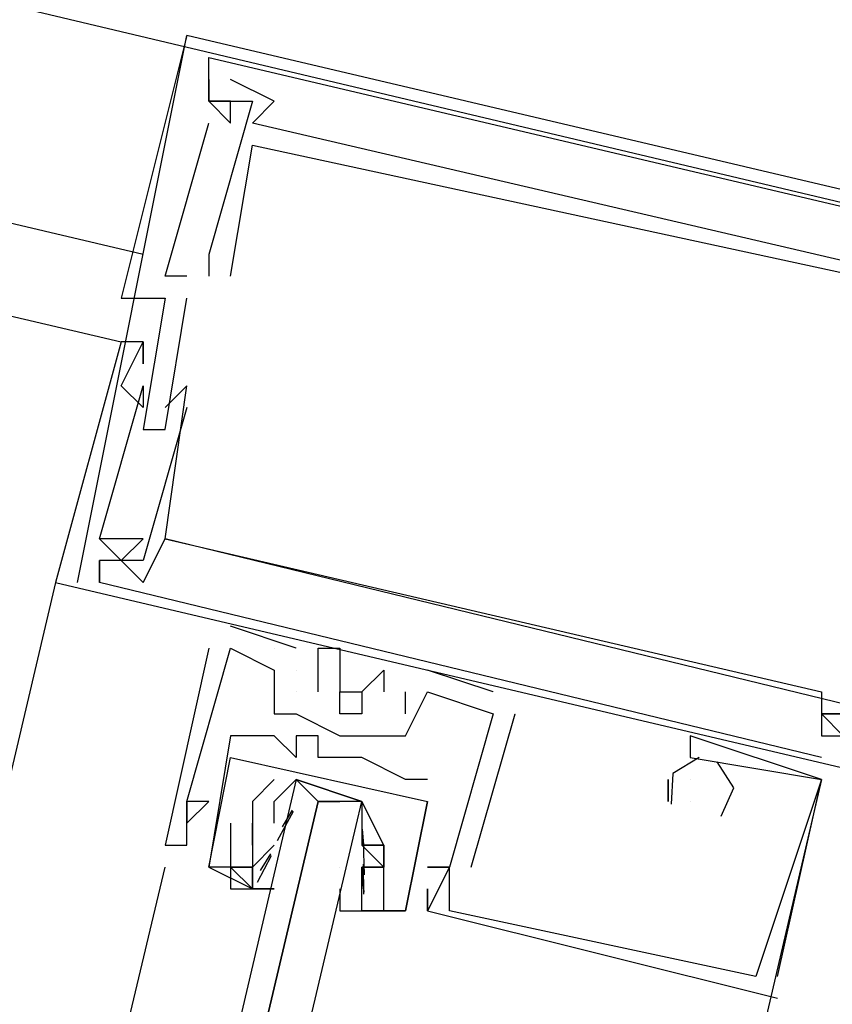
# Model space of a CAD drawing. Header units: feet. Extents: x -79 to 198, y -22 to 181.
# Tile 297 of 318: x 127.778 to 128.273, y 141.027 to 141.627. Entities that reach past the tile are written whole.
import ezdxf

# ---------------------------------------------------------------- set-up
doc = ezdxf.new("R2010")
doc.units = ezdxf.units.FT
doc.layers.add('A-LINEA', color=7, linetype='CONTINUOUS')

msp = doc.modelspace()

# ---------------------------------------------------------------- linework, layer by layer
at = {"layer": 'A-LINEA'}
for p, q in [((127.8533, 141.4844), (113.0533, 144.9778)), ((112.9867, 144.9378), (127.84, 141.4311)), ((125.8267, 142.0978), (128.6933, 141.4178)), ((127.8133, 141.2844), (127.88, 141.6178)), ((127.88, 141.6178), (127.88, 141.6178)), ((127.88, 141.6178), (127.88, 141.6178)), ((127.88, 141.6178), (127.88, 141.6178)), ((127.8933, 141.6044), (127.8933, 141.6044)), ((127.8933, 141.6044), (127.8933, 141.6044)), ((127.8933, 141.6044), (127.8933, 141.6044)), ((127.8933, 141.5911), (127.8933, 141.5911)), ((127.8933, 141.5911), (127.8933, 141.5911)), ((127.8933, 141.5911), (127.8933, 141.5911)), ((127.9067, 141.5911), (127.9067, 141.5911)), ((127.9067, 141.5911), (127.9067, 141.5911)), ((127.9067, 141.5911), (127.9067, 141.5911)), ((127.8933, 141.5778), (127.8933, 141.5778)), ((127.8933, 141.5778), (127.8933, 141.5778)), ((127.8933, 141.5778), (127.8933, 141.5778)), ((127.8933, 141.5778), (127.8933, 141.5778)), ((127.8933, 141.5778), (127.8933, 141.5778)), ((127.8933, 141.5778), (127.8933, 141.5778)), ((127.8933, 141.5778), (127.8933, 141.5778)), ((127.8933, 141.5778), (127.8933, 141.5778)), ((127.8933, 141.5778), (127.8933, 141.5778)), ((127.9067, 141.5778), (127.9067, 141.5778)), ((127.9067, 141.5778), (127.9067, 141.5778)), ((127.9067, 141.5778), (127.9067, 141.5778)), ((127.92, 141.5778), (127.92, 141.5778)), ((127.92, 141.5778), (127.92, 141.5778)), ((127.92, 141.5778), (127.92, 141.5778)), ((127.9333, 141.5778), (127.9333, 141.5778)), ((127.9333, 141.5778), (127.9333, 141.5778)), ((127.9333, 141.5778), (127.9333, 141.5778)), ((127.8933, 141.5644), (127.8933, 141.5644)), ((127.8933, 141.5644), (127.8933, 141.5644)), ((127.8933, 141.5644), (127.8933, 141.5644)), ((127.9067, 141.5644), (127.9067, 141.5644)), ((127.9067, 141.5644), (127.9067, 141.5644)), ((127.9067, 141.5644), (127.9067, 141.5644)), ((127.92, 141.5644), (127.92, 141.5644)), ((127.92, 141.5644), (127.92, 141.5644)), ((127.92, 141.5644), (127.92, 141.5644)), ((127.92, 141.5511), (127.92, 141.5511)), ((127.92, 141.5511), (127.92, 141.5511)), ((127.92, 141.5511), (127.92, 141.5511)), ((127.8933, 141.4844), (127.8933, 141.4844)), ((127.8933, 141.4844), (127.8933, 141.4844)), ((127.8933, 141.4844), (127.8933, 141.4844)), ((127.8667, 141.4711), (127.8667, 141.4711)), ((127.8667, 141.4711), (127.8667, 141.4711)), ((127.8667, 141.4711), (127.8667, 141.4711)), ((127.88, 141.4711), (127.88, 141.4711)), ((127.88, 141.4711), (127.88, 141.4711)), ((127.88, 141.4711), (127.88, 141.4711)), ((127.8933, 141.4711), (127.8933, 141.4711)), ((127.8933, 141.4711), (127.8933, 141.4711)), ((127.8933, 141.4711), (127.8933, 141.4711)), ((127.9067, 141.4711), (127.9067, 141.4711)), ((127.9067, 141.4711), (127.9067, 141.4711)), ((127.9067, 141.4711), (127.9067, 141.4711)), ((127.84, 141.4578), (127.84, 141.4578)), ((127.84, 141.4578), (127.84, 141.4578)), ((127.84, 141.4578), (127.84, 141.4578)), ((127.8667, 141.4578), (127.8667, 141.4578)), ((127.8667, 141.4578), (127.8667, 141.4578)), ((127.8667, 141.4578), (127.8667, 141.4578)), ((127.88, 141.4578), (127.88, 141.4578)), ((127.88, 141.4578), (127.88, 141.4578)), ((127.88, 141.4578), (127.88, 141.4578)), ((127.84, 141.4311), (127.84, 141.4311)), ((127.84, 141.4311), (127.84, 141.4311)), ((127.84, 141.4311), (127.84, 141.4311)), ((127.8533, 141.4311), (127.8533, 141.4311)), ((127.8533, 141.4311), (127.8533, 141.4311)), ((127.8533, 141.4311), (127.8533, 141.4311)), ((127.8533, 141.4311), (127.8533, 141.4311)), ((127.8533, 141.4311), (127.8533, 141.4311)), ((127.8533, 141.4311), (127.8533, 141.4311)), ((127.8533, 141.4178), (127.8533, 141.4178)), ((127.8533, 141.4178), (127.8533, 141.4178)), ((127.8533, 141.4178), (127.8533, 141.4178)), ((127.84, 141.4044), (127.84, 141.4044)), ((127.84, 141.4044), (127.84, 141.4044)), ((127.84, 141.4044), (127.84, 141.4044)), ((127.8533, 141.4044), (127.8533, 141.4044)), ((127.8533, 141.4044), (127.8533, 141.4044)), ((127.8533, 141.4044), (127.8533, 141.4044)), ((127.88, 141.4044), (127.88, 141.4044)), ((127.88, 141.4044), (127.88, 141.4044)), ((127.88, 141.4044), (127.88, 141.4044)), ((127.8533, 141.3911), (127.8533, 141.3911)), ((127.8533, 141.3911), (127.8533, 141.3911)), ((127.8533, 141.3911), (127.8533, 141.3911)), ((127.8667, 141.3911), (127.8667, 141.3911)), ((127.8667, 141.3911), (127.8667, 141.3911)), ((127.8667, 141.3911), (127.8667, 141.3911)), ((127.88, 141.3911), (127.88, 141.3911)), ((127.88, 141.3911), (127.88, 141.3911)), ((127.88, 141.3911), (127.88, 141.3911)), ((127.8533, 141.3778), (127.8533, 141.3778)), ((127.8533, 141.3778), (127.8533, 141.3778)), ((127.8533, 141.3778), (127.8533, 141.3778)), ((127.8667, 141.3778), (127.8667, 141.3778)), ((127.8667, 141.3778), (127.8667, 141.3778)), ((127.8667, 141.3778), (127.8667, 141.3778)), ((127.8267, 141.3111), (127.8267, 141.3111)), ((127.8267, 141.3111), (127.8267, 141.3111)), ((127.8267, 141.3111), (127.8267, 141.3111)), ((127.8267, 141.3111), (127.8267, 141.3111)), ((127.8267, 141.3111), (127.8267, 141.3111)), ((127.8267, 141.3111), (127.8267, 141.3111)), ((127.84, 141.3111), (127.84, 141.3111)), ((127.84, 141.3111), (127.84, 141.3111)), ((127.84, 141.3111), (127.84, 141.3111)), ((127.8533, 141.3111), (127.8533, 141.3111)), ((127.8533, 141.3111), (127.8533, 141.3111)), ((127.8533, 141.3111), (127.8533, 141.3111)), ((127.8667, 141.3111), (127.8667, 141.3111)), ((127.8667, 141.3111), (127.8667, 141.3111)), ((127.8667, 141.3111), (127.8667, 141.3111)), ((127.8667, 141.3111), (127.8667, 141.3111)), ((127.8667, 141.3111), (127.8667, 141.3111)), ((127.8667, 141.3111), (127.8667, 141.3111)), ((127.8267, 141.2978), (127.8267, 141.2978)), ((127.8267, 141.2978), (127.8267, 141.2978)), ((127.8267, 141.2844), (127.8267, 141.2978)), ((127.8267, 141.2978), (127.8267, 141.2978)), ((127.8267, 141.2978), (127.8267, 141.2978)), ((127.8267, 141.2978), (127.8267, 141.2978)), ((127.8267, 141.2844), (127.8267, 141.2978)), ((127.8267, 141.2978), (127.8267, 141.2978)), ((127.8267, 141.2978), (127.8267, 141.2978)), ((127.8267, 141.2978), (127.8267, 141.2978)), ((127.8267, 141.2844), (127.8267, 141.2978)), ((127.8267, 141.2978), (127.8267, 141.2978)), ((127.84, 141.2978), (127.84, 141.2978)), ((127.84, 141.2978), (127.84, 141.2978)), ((127.84, 141.2978), (127.84, 141.2978)), ((127.84, 141.2978), (127.84, 141.2978)), ((127.84, 141.2978), (127.84, 141.2978)), ((127.84, 141.2978), (127.84, 141.2978)), ((127.8533, 141.2978), (127.8533, 141.2978)), ((127.8533, 141.2978), (127.8533, 141.2978)), ((127.8533, 141.2978), (127.8533, 141.2978)), ((127.8, 141.2844), (126.1733, 134.3911)), ((127.8, 141.2844), (127.8, 141.2844)), ((127.8, 141.2844), (127.8, 141.2844)), ((127.8, 141.2844), (127.8, 141.2844)), ((127.8267, 141.2844), (127.8267, 141.2844)), ((128.2667, 141.1778), (127.8267, 141.2844)), ((127.8267, 141.2844), (127.8267, 141.2844)), ((128.2667, 141.1778), (127.8267, 141.2844)), ((127.8267, 141.2844), (127.8267, 141.2844)), ((128.2667, 141.1778), (127.8267, 141.2844)), ((127.8533, 141.2844), (127.8533, 141.2844)), ((127.8533, 141.2844), (127.8533, 141.2844)), ((127.8533, 141.2844), (127.8533, 141.2844)), ((127.9467, 141.2444), (127.9067, 141.2578)), ((127.9067, 141.2578), (127.9067, 141.2578)), ((127.9467, 141.2444), (127.9067, 141.2578)), ((127.9067, 141.2578), (127.9067, 141.2578)), ((127.9467, 141.2444), (127.9067, 141.2578)), ((127.9067, 141.2578), (127.9067, 141.2578)), ((127.8933, 141.2444), (127.8933, 141.2444)), ((127.8933, 141.2444), (127.8933, 141.2444)), ((127.8933, 141.2444), (127.8933, 141.2444)), ((127.9067, 141.2444), (127.9067, 141.2444)), ((127.9067, 141.2444), (127.9067, 141.2444)), ((127.9067, 141.2444), (127.9067, 141.2444)), ((127.9067, 141.2444), (127.9067, 141.2444)), ((127.9067, 141.2444), (127.9067, 141.2444)), ((127.9067, 141.2444), (127.9067, 141.2444)), ((127.9333, 141.2444), (127.9333, 141.2444)), ((127.9333, 141.2444), (127.9333, 141.2444)), ((127.9333, 141.2444), (127.9333, 141.2444)), ((127.9467, 141.2444), (127.9467, 141.2444)), ((127.9467, 141.2444), (127.9467, 141.2444)), ((127.9467, 141.2444), (127.9467, 141.2444)), ((127.96, 141.2444), (127.96, 141.2444)), ((127.96, 141.2444), (127.96, 141.2444)), ((127.96, 141.2444), (127.96, 141.2444)), ((127.9733, 141.2444), (127.9733, 141.2444)), ((127.9733, 141.2444), (127.9733, 141.2444)), ((127.9733, 141.2444), (127.9733, 141.2444)), ((127.9333, 141.2311), (127.9333, 141.2311)), ((127.9333, 141.2311), (127.9333, 141.2311)), ((127.9333, 141.2311), (127.9333, 141.2311)), ((127.9467, 141.2311), (127.9467, 141.2311)), ((127.9467, 141.2311), (127.9467, 141.2311)), ((127.9467, 141.2311), (127.9467, 141.2311)), ((127.9467, 141.2311), (127.9467, 141.2311)), ((127.9467, 141.2311), (127.9467, 141.2311)), ((127.9467, 141.2311), (127.9467, 141.2311)), ((127.9733, 141.2311), (127.9733, 141.2311)), ((127.9733, 141.2311), (127.9733, 141.2311)), ((127.9733, 141.2311), (127.9733, 141.2311)), ((128, 141.2311), (128, 141.2311)), ((128, 141.2311), (128, 141.2311)), ((128, 141.2311), (128, 141.2311)), ((128.0667, 141.2178), (128.0267, 141.2311)), ((128.0267, 141.2311), (128.0267, 141.2311)), ((128.0667, 141.2178), (128.0267, 141.2311)), ((128.0267, 141.2311), (128.0267, 141.2311)), ((128.0667, 141.2178), (128.0267, 141.2311)), ((128.0267, 141.2311), (128.0267, 141.2311)), ((127.9467, 141.2178), (127.9467, 141.2178)), ((127.9467, 141.2178), (127.9467, 141.2178)), ((127.9467, 141.2178), (127.9467, 141.2178)), ((127.96, 141.2178), (127.96, 141.2178)), ((127.96, 141.2178), (127.96, 141.2178)), ((127.96, 141.2178), (127.96, 141.2178)), ((127.9733, 141.2178), (127.9733, 141.2178)), ((127.9733, 141.2178), (127.9733, 141.2178)), ((127.9733, 141.2178), (127.9733, 141.2178)), ((127.9867, 141.2178), (127.9867, 141.2178)), ((127.9867, 141.2178), (127.9867, 141.2178)), ((127.9867, 141.2178), (127.9867, 141.2178)), ((128, 141.2178), (128, 141.2178)), ((128, 141.2178), (128, 141.2178)), ((128, 141.2178), (128, 141.2178)), ((128.0133, 141.2044), (128.0133, 141.2178)), ((128.0133, 141.2178), (128.0133, 141.2178)), ((128.0133, 141.2044), (128.0133, 141.2178)), ((128.0133, 141.2178), (128.0133, 141.2178)), ((128.0133, 141.2044), (128.0133, 141.2178)), ((128.0133, 141.2178), (128.0133, 141.2178)), ((128.0267, 141.2178), (128.0267, 141.2178)), ((128.0267, 141.2178), (128.0267, 141.2178)), ((128.0267, 141.2178), (128.0267, 141.2178)), ((128.0267, 141.2178), (128.0267, 141.2178)), ((128.0267, 141.2178), (128.0267, 141.2178)), ((128.0267, 141.2178), (128.0267, 141.2178)), ((128.0667, 141.2178), (128.0667, 141.2178)), ((128.0667, 141.2178), (128.0667, 141.2178)), ((128.0667, 141.2178), (128.0667, 141.2178)), ((128.2667, 141.2178), (128.2667, 141.2178)), ((128.2667, 141.2178), (128.2667, 141.2178)), ((128.2667, 141.2178), (128.2667, 141.2178)), ((127.9333, 141.2044), (127.9333, 141.2044)), ((127.9333, 141.2044), (127.9333, 141.2044)), ((127.9333, 141.2044), (127.9333, 141.2044)), ((127.9467, 141.2044), (127.9467, 141.2044)), ((127.9467, 141.2044), (127.9467, 141.2044)), ((127.9467, 141.2044), (127.9467, 141.2044)), ((128.0133, 141.2044), (128.0133, 141.2044)), ((128.0133, 141.2044), (128.0133, 141.2044)), ((128.0133, 141.2044), (128.0133, 141.2044)), ((128.0533, 141.1111), (128.08, 141.2044)), ((128.0533, 141.1111), (128.08, 141.2044)), ((128.0533, 141.1111), (128.08, 141.2044)), ((128.0667, 141.2044), (128.0667, 141.2044)), ((128.0667, 141.2044), (128.0667, 141.2044)), ((128.0667, 141.2044), (128.0667, 141.2044)), ((128.0667, 141.2044), (128.0667, 141.2044)), ((128.0667, 141.2044), (128.0667, 141.2044)), ((128.0667, 141.2044), (128.0667, 141.2044)), ((128.08, 141.2044), (128.08, 141.2044)), ((128.08, 141.2044), (128.08, 141.2044)), ((128.08, 141.2044), (128.08, 141.2044)), ((128.2667, 141.2044), (128.2667, 141.2044)), ((128.2667, 141.2044), (128.2667, 141.2044)), ((128.2667, 141.2044), (128.2667, 141.2044)), ((128.2667, 141.2044), (128.2667, 141.2044)), ((128.2667, 141.2044), (128.2667, 141.2044)), ((128.2667, 141.2044), (128.2667, 141.2044)), ((127.9067, 141.1911), (127.9067, 141.1911)), ((127.9067, 141.1911), (127.9067, 141.1911)), ((127.9333, 141.1911), (127.9333, 141.1911)), ((127.9333, 141.1911), (127.9333, 141.1911)), ((127.9467, 141.1911), (127.9467, 141.1911)), ((127.9467, 141.1911), (127.9467, 141.1911)), ((127.96, 141.1911), (127.96, 141.1911)), ((127.96, 141.1911), (127.96, 141.1911)), ((127.9733, 141.1911), (127.9733, 141.1911)), ((127.9733, 141.1911), (127.9733, 141.1911)), ((127.9733, 141.1911), (127.9733, 141.1911)), ((128, 141.1911), (128, 141.1911)), ((128, 141.1911), (128, 141.1911)), ((128, 141.1911), (128, 141.1911)), ((128.0133, 141.1911), (128.0133, 141.1911)), ((128.0133, 141.1911), (128.0133, 141.1911)), ((128.0133, 141.1911), (128.0133, 141.1911)), ((128.1867, 141.1911), (128.1867, 141.1911)), ((128.1867, 141.1911), (128.1867, 141.1911)), ((128.1867, 141.1911), (128.1867, 141.1911)), ((128.2667, 141.1911), (128.2667, 141.1911)), ((128.2667, 141.1911), (128.2667, 141.1911)), ((128.2667, 141.1911), (128.2667, 141.1911)), ((127.9467, 141.1778), (127.9467, 141.1778)), ((127.9467, 141.1778), (127.9467, 141.1778)), ((127.96, 141.1778), (127.96, 141.1778)), ((127.96, 141.1778), (127.96, 141.1778)), ((127.9867, 141.1778), (127.9867, 141.1778)), ((127.9867, 141.1778), (127.9867, 141.1778)), ((128.1867, 141.1778), (128.1867, 141.1778)), ((128.1867, 141.1778), (128.1867, 141.1778)), ((128.1867, 141.1778), (128.1867, 141.1778)), ((128.1867, 141.1778), (128.1867, 141.1778)), ((128.1867, 141.1778), (128.1867, 141.1778)), ((128.1867, 141.1778), (128.1867, 141.1778)), ((128.2667, 141.1778), (128.2667, 141.1778)), ((128.2667, 141.1778), (128.2667, 141.1778)), ((128.2667, 141.1778), (128.2667, 141.1778)), ((128.0133, 141.1644), (128.0133, 141.1644)), ((128.0133, 141.1644), (128.0133, 141.1644)), ((128.0267, 141.1644), (128.0267, 141.1644)), ((128.0267, 141.1644), (128.0267, 141.1644)), ((128.1733, 141.1644), (128.1733, 141.1644)), ((128.1733, 141.1644), (128.1733, 141.1644)), ((128.1733, 141.1644), (128.1733, 141.1644)), ((128.1733, 141.1644), (128.1733, 141.1644)), ((128.1733, 141.1644), (128.1733, 141.1644)), ((128.1733, 141.1644), (128.1733, 141.1644)), ((128.1867, 141.1644), (128.1867, 141.1644)), ((128.1867, 141.1644), (128.1867, 141.1644)), ((128.1867, 141.1644), (128.1867, 141.1644)), ((128.2667, 141.1644), (128.2667, 141.1644)), ((128.2667, 141.1644), (128.2667, 141.1644)), ((128.2667, 141.1644), (128.2667, 141.1644)), ((128.2667, 141.1644), (128.2667, 141.1644)), ((128.2667, 141.1644), (128.2667, 141.1644)), ((128.2667, 141.1644), (128.2667, 141.1644)), ((127.88, 141.1511), (127.88, 141.1511)), ((127.88, 141.1511), (127.88, 141.1511)), ((127.88, 141.1511), (127.88, 141.1511)), ((127.88, 141.1511), (127.88, 141.1511)), ((127.88, 141.1511), (127.88, 141.1511)), ((127.88, 141.1511), (127.88, 141.1511)), ((127.8933, 141.1511), (127.8933, 141.1511)), ((127.8933, 141.1511), (127.8933, 141.1511)), ((127.8933, 141.1511), (127.8933, 141.1511)), ((127.92, 141.1511), (127.92, 141.1511)), ((127.92, 141.1511), (127.92, 141.1511)), ((127.92, 141.1511), (127.92, 141.1511)), ((127.92, 141.1511), (127.92, 141.1511)), ((127.9333, 141.1511), (127.9333, 141.1511)), ((127.96, 141.1511), (127.9733, 141.1511)), ((128.0267, 141.1511), (128.0267, 141.1511)), ((128.0267, 141.1511), (128.0267, 141.1511)), ((128.0267, 141.1511), (128.0267, 141.1511)), ((128.0267, 141.1511), (128.0267, 141.1511)), ((128.1733, 141.1511), (128.1733, 141.1511)), ((128.1733, 141.1511), (128.1733, 141.1511)), ((128.1733, 141.1511), (128.1733, 141.1511)), ((128.1867, 141.1511), (128.1867, 141.1511)), ((128.1867, 141.1511), (128.1867, 141.1511)), ((128.1867, 141.1511), (128.1867, 141.1511)), ((128.1867, 141.1511), (128.1867, 141.1511)), ((128.1867, 141.1511), (128.1867, 141.1511)), ((128.1867, 141.1511), (128.1867, 141.1511)), ((127.9353, 141.1273), (127.945, 141.1452)), ((127.9382, 141.1356), (127.9444, 141.1457)), ((127.88, 141.1378), (127.88, 141.1378)), ((127.88, 141.1378), (127.88, 141.1378)), ((127.88, 141.1378), (127.88, 141.1378)), ((127.9067, 141.1378), (127.9067, 141.1378)), ((127.9067, 141.1378), (127.9067, 141.1378)), ((127.92, 141.1378), (127.92, 141.1378)), ((127.92, 141.1378), (127.92, 141.1378)), ((127.92, 141.1378), (127.92, 141.1378)), ((127.92, 141.1378), (127.92, 141.1378)), ((127.92, 141.1378), (127.92, 141.1378)), ((127.92, 141.1378), (127.92, 141.1378)), ((127.9867, 141.1378), (127.9867, 141.1378)), ((127.9868, 141.1342), (127.9878, 141.1224)), ((127.8667, 141.1244), (127.8667, 141.1244)), ((127.8667, 141.1244), (127.8667, 141.1244)), ((127.8667, 141.1244), (127.8667, 141.1244)), ((127.88, 141.1244), (127.88, 141.1244)), ((127.88, 141.1244), (127.88, 141.1244)), ((127.88, 141.1244), (127.88, 141.1244)), ((127.92, 141.1244), (127.92, 141.1244)), ((127.92, 141.1244), (127.92, 141.1244)), ((127.92, 141.1111), (127.9333, 141.1244)), ((127.92, 141.1244), (127.92, 141.1244)), ((127.92, 141.1244), (127.92, 141.1244)), ((127.9333, 141.1244), (127.9333, 141.1244)), ((127.9867, 141.1244), (127.9867, 141.1244)), ((127.9867, 141.1244), (127.9867, 141.1244)), ((127.9875, 141.1267), (127.9881, 141.1063)), ((128, 141.1244), (128, 141.1244)), ((128, 141.1244), (128, 141.1244)), ((128, 141.1244), (128, 141.1244)), ((128, 141.1244), (128, 141.1244)), ((127.923, 141.1019), (127.9315, 141.1181)), ((127.9249, 141.1089), (127.9311, 141.1191)), ((127.48, 139.4844), (127.8667, 141.1111)), ((127.8933, 141.1111), (127.8933, 141.1111)), ((127.8933, 141.1111), (127.8933, 141.1111)), ((127.8933, 141.1111), (127.8933, 141.1111)), ((127.8933, 141.1111), (127.8933, 141.1111)), ((127.9067, 141.1111), (127.9067, 141.1111)), ((127.9067, 141.1111), (127.9067, 141.1111)), ((127.92, 141.1111), (127.92, 141.1111)), ((127.92, 141.1111), (127.92, 141.1111)), ((127.92, 141.1111), (127.92, 141.1111)), ((127.9733, 141.1111), (127.9733, 141.1111)), ((127.9867, 141.1111), (127.9867, 141.1111)), ((127.9867, 141.1111), (127.9867, 141.0978)), ((127.9867, 141.1111), (127.9867, 141.1111)), ((127.9874, 141.1129), (127.9877, 141.0946)), ((128, 141.1111), (128, 141.1111)), ((128, 141.1111), (128, 141.1111)), ((128.0267, 141.1111), (128.0267, 141.1111)), ((128.0267, 141.1111), (128.0267, 141.1111)), ((128.0267, 141.1111), (128.0267, 141.1111)), ((128.04, 141.1111), (128.04, 141.1111)), ((128.04, 141.1111), (128.04, 141.1111)), ((128.04, 141.1111), (128.04, 141.1111)), ((128.04, 141.1111), (128.04, 141.1111)), ((128.04, 141.1111), (128.04, 141.1111)), ((128.04, 141.1111), (128.04, 141.1111)), ((128.04, 141.1111), (128.04, 141.1111)), ((128.04, 141.1111), (128.04, 141.1111)), ((128.04, 141.1111), (128.04, 141.1111)), ((128.0533, 141.1111), (128.0533, 141.1111)), ((128.0533, 141.1111), (128.0533, 141.1111)), ((128.0533, 141.1111), (128.0533, 141.1111)), ((127.9868, 141.1076), (127.9878, 141.0957)), ((127.92, 141.0978), (127.92, 141.0978)), ((127.92, 141.0978), (127.92, 141.0978)), ((127.9867, 141.0978), (127.9867, 141.0978)), ((127.9867, 141.0978), (127.9867, 141.0978)), ((128.0267, 141.0978), (128.0267, 141.0978)), ((128.0267, 141.0978), (128.0267, 141.0978)), ((128.0267, 141.0978), (128.0267, 141.0978)), ((127.9867, 141.0844), (127.9867, 141.0844)), ((127.9867, 141.0844), (127.9867, 141.0844)), ((128, 141.0844), (128, 141.0844)), ((128, 141.0844), (128, 141.0844)), ((128.0133, 141.0844), (128.0133, 141.0844)), ((128.0133, 141.0844), (128.0133, 141.0844)), ((128.0133, 141.0844), (128.0133, 141.0844)), ((128.0133, 141.0844), (128.0133, 141.0844)), ((128.0267, 141.0844), (128.0267, 141.0844)), ((128.0267, 141.0844), (128.0267, 141.0844)), ((128.0267, 141.0844), (128.0267, 141.0844)), ((128.0267, 141.0844), (128.0267, 141.0844)), ((128.0267, 141.0844), (128.0267, 141.0844)), ((128.0267, 141.0844), (128.0267, 141.0844)), ((128.04, 141.0844), (128.04, 141.0844)), ((128.04, 141.0844), (128.04, 141.0844)), ((128.04, 141.0844), (128.04, 141.0844)), ((128.2267, 141.0444), (128.2267, 141.0444)), ((128.2267, 141.0444), (128.2267, 141.0444)), ((128.2267, 141.0444), (128.2267, 141.0444)), ((128.24, 141.0444), (128.24, 141.0444)), ((128.24, 141.0444), (128.24, 141.0444)), ((128.24, 141.0444), (128.24, 141.0444)), ((128.24, 141.0311), (128.24, 141.0311)), ((128.24, 141.0311), (128.24, 141.0311)), ((128.24, 141.0311), (128.24, 141.0311))]:
    msp.add_line(p, q, dxfattribs=at)
for points in [[(128.56, 141.4444), (128.56, 141.4578), (127.88, 141.6178), (127.84, 141.4578), (127.8667, 141.4578), (127.8533, 141.3778), (127.8667, 141.3778), (127.88, 141.4578)], [(128.56, 141.4444), (128.56, 141.4578), (127.88, 141.6178), (127.84, 141.4578), (127.8667, 141.4578), (127.8533, 141.3778), (127.8667, 141.3778), (127.88, 141.4578)], [(128.56, 141.4444), (128.56, 141.4578), (127.88, 141.6178), (127.84, 141.4578), (127.8667, 141.4578), (127.8533, 141.3778), (127.8667, 141.3778), (127.88, 141.4578)], [(127.8933, 141.5778), (127.9067, 141.5644), (127.9067, 141.5778), (127.8933, 141.5778), (127.8933, 141.6044), (128.3467, 141.4978), (128.3467, 141.4711), (128.3333, 141.4711), (128.3467, 141.4711), (128.36, 141.4844)], [(127.8933, 141.5778), (127.9067, 141.5644), (127.9067, 141.5778), (127.8933, 141.5778), (127.8933, 141.6044), (128.3467, 141.4978), (128.3467, 141.4711), (128.3333, 141.4711), (128.3467, 141.4711), (128.36, 141.4844)], [(127.8933, 141.5778), (127.9067, 141.5644), (127.9067, 141.5778), (127.8933, 141.5778), (127.8933, 141.6044), (128.3467, 141.4978), (128.3467, 141.4711), (128.3333, 141.4711), (128.3467, 141.4711), (128.36, 141.4844)], [(127.8933, 141.5911), (127.8933, 141.5778), (127.92, 141.5778), (127.8933, 141.4844), (127.8933, 141.4711)], [(127.8933, 141.5911), (127.8933, 141.5778), (127.92, 141.5778), (127.8933, 141.4844), (127.8933, 141.4711)], [(127.8933, 141.5911), (127.8933, 141.5778), (127.92, 141.5778), (127.8933, 141.4844), (127.8933, 141.4711)], [(128.32, 141.4711), (127.92, 141.5644), (127.9333, 141.5778), (127.9067, 141.5911)], [(128.32, 141.4711), (127.92, 141.5644), (127.9333, 141.5778), (127.9067, 141.5911)], [(128.32, 141.4711), (127.92, 141.5644), (127.9333, 141.5778), (127.9067, 141.5911)], [(127.88, 141.4711), (127.8667, 141.4711), (127.8933, 141.5644)], [(127.88, 141.4711), (127.8667, 141.4711), (127.8933, 141.5644)], [(127.88, 141.4711), (127.8667, 141.4711), (127.8933, 141.5644)], [(127.9067, 141.4711), (127.92, 141.5511), (128.4133, 141.4444)], [(127.9067, 141.4711), (127.92, 141.5511), (128.4133, 141.4444)], [(127.9067, 141.4711), (127.92, 141.5511), (128.4133, 141.4444)], [(127.8267, 141.3111), (127.8533, 141.4044), (127.8533, 141.3911), (127.84, 141.4044), (127.8533, 141.4311), (127.8533, 141.4178), (127.8533, 141.4311), (127.84, 141.4311), (127.8, 141.2844), (128.48, 141.1244), (128.4667, 141.1244)], [(127.8267, 141.3111), (127.8533, 141.4044), (127.8533, 141.3911), (127.84, 141.4044), (127.8533, 141.4311), (127.8533, 141.4178), (127.8533, 141.4311), (127.84, 141.4311), (127.8, 141.2844), (128.48, 141.1244), (128.4667, 141.1244)], [(127.8267, 141.3111), (127.8533, 141.4044), (127.8533, 141.3911), (127.84, 141.4044), (127.8533, 141.4311), (127.8533, 141.4178), (127.8533, 141.4311), (127.84, 141.4311), (127.8, 141.2844), (128.48, 141.1244), (128.4667, 141.1244)], [(128.36, 141.1911), (127.8667, 141.3111), (127.88, 141.4044), (127.8667, 141.3911)], [(128.36, 141.1911), (127.8667, 141.3111), (127.88, 141.4044), (127.8667, 141.3911)], [(128.36, 141.1911), (127.8667, 141.3111), (127.88, 141.4044), (127.8667, 141.3911)], [(127.88, 141.3911), (127.8533, 141.2978), (127.8267, 141.2978), (127.8267, 141.2844), (127.8267, 141.2978)], [(127.88, 141.3911), (127.8533, 141.2978), (127.8267, 141.2978), (127.8267, 141.2844), (127.8267, 141.2978)], [(127.88, 141.3911), (127.8533, 141.2978), (127.8267, 141.2978), (127.8267, 141.2844), (127.8267, 141.2978)], [(127.8267, 141.3111), (127.84, 141.2978), (127.8533, 141.3111), (127.8267, 141.3111)], [(127.8267, 141.3111), (127.84, 141.2978), (127.8533, 141.3111), (127.8267, 141.3111)], [(127.8267, 141.3111), (127.84, 141.2978), (127.8533, 141.3111), (127.8267, 141.3111)], [(127.84, 141.2978), (127.8533, 141.2844), (127.8667, 141.3111), (128.2667, 141.2178), (128.2667, 141.1911), (128.28, 141.1911), (128.2667, 141.2044)], [(127.84, 141.2978), (127.8533, 141.2844), (127.8667, 141.3111), (128.2667, 141.2178), (128.2667, 141.1911), (128.28, 141.1911), (128.2667, 141.2044)], [(127.84, 141.2978), (127.8533, 141.2844), (127.8667, 141.3111), (128.2667, 141.2178), (128.2667, 141.1911), (128.28, 141.1911), (128.2667, 141.2044)], [(127.8933, 141.2444), (127.8667, 141.1244), (127.88, 141.1244), (127.88, 141.1511), (127.88, 141.1378), (127.8933, 141.1511), (127.88, 141.1511), (127.9067, 141.2444), (127.9333, 141.2311), (127.9333, 141.2044), (127.9467, 141.2044), (127.9733, 141.1911), (128, 141.1911), (128.0133, 141.1911), (128.0267, 141.2178), (128.0667, 141.2044), (128.04, 141.1111), (128.0267, 141.1111), (128.04, 141.1111), (128.0267, 141.0844), (128.0267, 141.0978), (128.0267, 141.0844), (128.24, 141.0311)], [(127.8933, 141.2444), (127.8667, 141.1244), (127.88, 141.1244), (127.88, 141.1511), (127.88, 141.1378), (127.8933, 141.1511), (127.88, 141.1511), (127.9067, 141.2444), (127.9333, 141.2311), (127.9333, 141.2044), (127.9467, 141.2044), (127.9733, 141.1911), (128, 141.1911), (128.0133, 141.1911), (128.0267, 141.2178), (128.0667, 141.2044), (128.04, 141.1111), (128.0267, 141.1111), (128.04, 141.1111), (128.0267, 141.0844), (128.0267, 141.0978), (128.0267, 141.0844), (128.24, 141.0311)], [(127.8933, 141.2444), (127.8667, 141.1244), (127.88, 141.1244), (127.88, 141.1511), (127.88, 141.1378), (127.8933, 141.1511), (127.88, 141.1511), (127.9067, 141.2444), (127.9333, 141.2311), (127.9333, 141.2044), (127.9467, 141.2044), (127.9733, 141.1911), (128, 141.1911), (128.0133, 141.1911), (128.0267, 141.2178), (128.0667, 141.2044), (128.04, 141.1111), (128.0267, 141.1111), (128.04, 141.1111), (128.0267, 141.0844), (128.0267, 141.0978), (128.0267, 141.0844), (128.24, 141.0311)], [(127.96, 141.2178), (127.96, 141.2444), (127.9733, 141.2444), (127.9733, 141.2311), (127.9733, 141.2178), (127.9733, 141.2178)], [(127.96, 141.2178), (127.96, 141.2444), (127.9733, 141.2444), (127.9733, 141.2311), (127.9733, 141.2178), (127.9733, 141.2178)], [(127.96, 141.2178), (127.96, 141.2444), (127.9733, 141.2444), (127.9733, 141.2311), (127.9733, 141.2178), (127.9733, 141.2178)], [(127.9867, 141.2178), (128, 141.2311), (128, 141.2178), (128, 141.2178)], [(127.9867, 141.2178), (128, 141.2311), (128, 141.2178), (128, 141.2178)], [(127.9867, 141.2178), (128, 141.2311), (128, 141.2178), (128, 141.2178)], [(127.9733, 141.2044), (127.9733, 141.2178), (127.9867, 141.2178), (127.9867, 141.2044), (127.9733, 141.2044), (127.9733, 141.2178), (127.9867, 141.2178), (127.9867, 141.2044), (127.9733, 141.2044), (127.9733, 141.2178)], [(127.9733, 141.2044), (127.9733, 141.2178), (127.9867, 141.2178), (127.9867, 141.2044), (127.9733, 141.2044), (127.9733, 141.2178), (127.9867, 141.2178), (127.9867, 141.2044), (127.9733, 141.2044), (127.9733, 141.2178)], [(127.9733, 141.2044), (127.9733, 141.2178), (127.9867, 141.2178), (127.9867, 141.2044), (127.9733, 141.2044), (127.9733, 141.2178), (127.9867, 141.2178), (127.9867, 141.2044), (127.9733, 141.2044), (127.9733, 141.2178)], [(128.36, 141.1644), (128.28, 141.1778), (128.2933, 141.2044), (128.28, 141.2044), (128.2667, 141.2044), (128.28, 141.2044), (128.28, 141.1778)], [(128.36, 141.1644), (128.28, 141.1778), (128.2933, 141.2044), (128.28, 141.2044), (128.2667, 141.2044), (128.28, 141.2044), (128.28, 141.1778)], [(128.36, 141.1644), (128.28, 141.1778), (128.2933, 141.2044), (128.28, 141.2044), (128.2667, 141.2044), (128.28, 141.2044), (128.28, 141.1778)], [(128.0267, 141.1644), (128.0133, 141.1644), (127.9867, 141.1778), (127.96, 141.1778), (127.96, 141.1911), (127.9467, 141.1911), (127.9467, 141.1778), (127.9333, 141.1911), (127.9067, 141.1911), (127.8933, 141.1111), (127.92, 141.0978), (127.92, 141.1111), (127.92, 141.1111)], [(128.0267, 141.1644), (128.0133, 141.1644), (127.9867, 141.1778), (127.96, 141.1778), (127.96, 141.1911), (127.9467, 141.1911), (127.9467, 141.1778), (127.9333, 141.1911), (127.9067, 141.1911), (127.8933, 141.1111), (127.92, 141.0978), (127.92, 141.1111), (127.92, 141.1111)], [(128.24, 141.0444), (128.2667, 141.1644), (128.1867, 141.1911), (128.1867, 141.1778)], [(128.24, 141.0444), (128.2667, 141.1644), (128.1867, 141.1911), (128.1867, 141.1778)], [(128.24, 141.0444), (128.2667, 141.1644), (128.1867, 141.1911), (128.1867, 141.1778)], [(127.9067, 141.1378), (127.9067, 141.1111), (127.8933, 141.1111), (127.9067, 141.1778)], [(127.9067, 141.1378), (127.9067, 141.1111), (127.8933, 141.1111), (127.9067, 141.1778)], [(127.9067, 141.1778), (128.0267, 141.1511), (128.0133, 141.0844), (128, 141.0844), (128, 141.1244), (127.9867, 141.1244), (128, 141.1244), (128, 141.1111), (127.9867, 141.1111)], [(127.9067, 141.1778), (128.0267, 141.1511), (128.0133, 141.0844), (128, 141.0844), (128, 141.1244), (127.9867, 141.1244), (128, 141.1244), (128, 141.1111), (127.9867, 141.1111)], [(128.1867, 141.1778), (128.2667, 141.1644), (128.2267, 141.0444), (128.04, 141.0844), (128.04, 141.1111), (128.04, 141.1111)], [(128.1867, 141.1778), (128.2667, 141.1644), (128.2267, 141.0444), (128.04, 141.0844), (128.04, 141.1111), (128.04, 141.1111)], [(128.1867, 141.1778), (128.2667, 141.1644), (128.2267, 141.0444), (128.04, 141.0844), (128.04, 141.1111), (128.04, 141.1111)], [(128.1923, 141.1778), (128.1762, 141.1681), (128.1752, 141.1493)], [(128.1923, 141.1778), (128.1762, 141.1681), (128.1752, 141.1493)], [(128.1923, 141.1778), (128.1762, 141.1681), (128.1752, 141.1493)], [(128.2057, 141.1421), (128.2133, 141.1593), (128.2032, 141.1752)], [(128.2057, 141.1421), (128.2133, 141.1593), (128.2032, 141.1752)], [(128.2057, 141.1421), (128.2133, 141.1593), (128.2032, 141.1752)], [(128.2667, 141.1644), (127.8533, 139.3911), (127.5067, 137.9511)], [(127.5867, 139.4578), (127.9867, 141.1511), (127.9733, 141.1511), (127.96, 141.1511), (127.56, 139.4578), (127.96, 141.1511), (127.9467, 141.1644), (127.5467, 139.4578)], [(127.9333, 141.1644), (127.92, 141.1511), (127.92, 141.1378), (127.92, 141.1111), (127.9067, 141.1111), (127.92, 141.1111), (127.92, 141.0978), (127.9067, 141.1111), (127.9067, 141.0978), (127.92, 141.0978), (127.9333, 141.0978), (127.92, 141.0978)], [(127.9333, 141.1378), (127.9333, 141.1511), (127.9467, 141.1644), (127.9867, 141.1511), (127.9867, 141.1378), (127.9867, 141.1244)], [(127.9733, 141.0978), (127.9733, 141.0844), (128, 141.0844), (127.9867, 141.0844), (127.9867, 141.0978), (127.9867, 141.1111), (128, 141.1111), (127.9867, 141.1244), (128, 141.1244), (127.9867, 141.1511), (127.9467, 141.1644)], [(128.1733, 141.1644), (128.1733, 141.1511), (128.1733, 141.1644)], [(128.1733, 141.1644), (128.1733, 141.1511), (128.1733, 141.1644)], [(128.1733, 141.1644), (128.1733, 141.1511), (128.1733, 141.1644)], [(127.9867, 141.0844), (128.0133, 141.0844), (128.0267, 141.1511)], [(127.9867, 141.0844), (128.0133, 141.0844), (128.0267, 141.1511)], [(127.92, 141.1244), (127.92, 141.1378), (127.92, 141.1244), (127.92, 141.1378)], [(127.92, 141.1244), (127.92, 141.1378), (127.92, 141.1244), (127.92, 141.1378)]]:
    msp.add_lwpolyline(points, dxfattribs=at)

doc.saveas('drawing.dxf')
